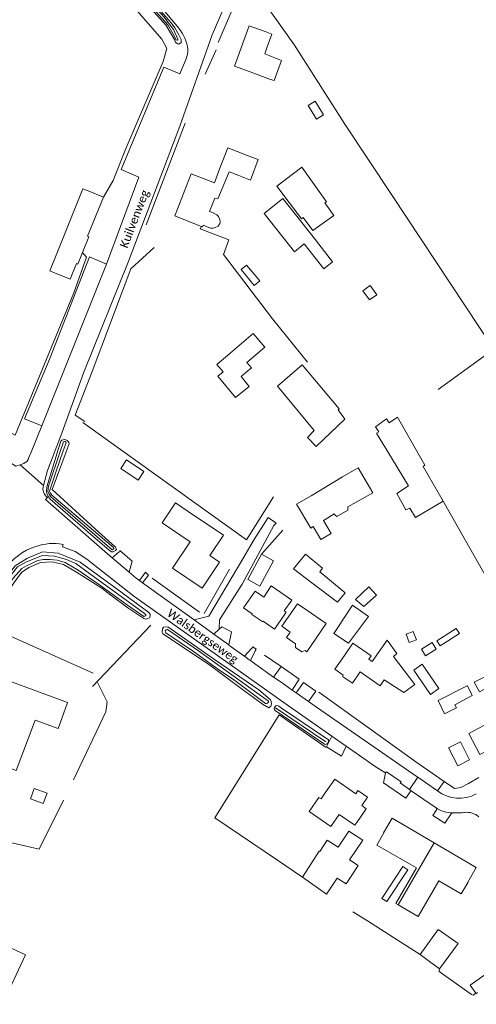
# Model space of a CAD drawing. Extents: x 177628 to 188968, y 384226 to 390673.
# Tile 258 of 393: x 183520 to 183656, y 387189 to 387482. Entities that reach past the tile are written whole.
import ezdxf

# ---------------------------------------------------------------- set-up
doc = ezdxf.new("R2010")
doc.units = 0
for name, color, linetype, lineweight in [('B01_D', 14, 'Continuous', 9), ('B01_F', 14, 'Continuous', 9), ('B01_T', 14, 'Continuous', 9), ('B02_D', 14, 'Continuous', 9), ('B02_F', 14, 'Continuous', 9), ('B02_T', 14, 'Continuous', 9), ('B07_D', 14, 'Continuous', 9), ('B11_F', 14, 'Continuous', 9), ('B11_S', 14, 'Continuous', 9), ('B14_F', 14, 'Continuous', 9), ('T01_F', 253, 'Continuous', 9), ('T02_F', 253, 'RASTER', 9), ('T03_F', 253, 'Continuous', 9), ('T03_T', 253, 'Continuous', 9), ('T04_F', 253, 'HAAG', 9), ('T04_T', 253, 'HAAG', 9), ('T05_F', 253, 'Continuous', 9), ('T05_T', 253, 'Continuous', 9), ('T07_F', 253, 'Continuous', 9), ('T09_F', 253, 'Continuous', 9), ('T10_F', 253, 'Continuous', 9), ('T22_F', 253, 'Continuous', 9), ('V00_F', 8, 'Continuous', 9), ('V00_T', 8, 'Continuous', 9), ('V06_F', 8, 'Continuous', 9), ('V06_T', 8, 'Continuous', 9), ('W01_F', 253, 'Continuous', 9), ('Z06', 7, 'Continuous', 9)]:
    doc.layers.add(name, color=color, linetype=linetype, lineweight=lineweight)
doc.styles.add('Legend', font='calibri.ttf')
doc.linetypes.add('HAAG', pattern='A,4,-1,[5,TOPOCAD.SHX,S=0.35,R=0,X=-0.35,Y=-0.35],-1', length=6)
doc.linetypes.add('RASTER', pattern='A,4,-1,[4,TOPOCAD.SHX,S=0.5,R=0,X=-0.5,Y=0],-1', length=6)

msp = doc.modelspace()

# ---------------------------------------------------------------- linework, layer by layer
at = {"layer": 'B01_D', "linetype": 'Continuous'}
for points in [[(183593.696, 387473.629), (183592.947, 387471.581)], [(183588.633, 387466.222), (183594.699, 387463.994)], [(183579.609, 387437.599), (183581.959, 387443.661), (183587.55, 387441.493)], [(183585.2, 387435.431), (183582.333, 387436.543)], [(183577.984, 387433.28), (183575.72, 387434.158)], [(183570.833, 387421.592), (183574.131, 387420.301)], [(183574.131, 387420.301), (183574.45, 387420.176), (183574.657, 387420.709)], [(183582.532, 387382.558), (183589.523, 387388.541), (183592.992, 387384.472), (183587.635, 387379.904), (183588.99, 387378.317), (183587.341, 387376.908)], [(183606.711, 387340.308), (183616.108, 387345.905)], [(183613.852, 387334.471), (183613.617, 387334.868), (183610.903, 387333.249)], [(183598.686, 387304.787), (183599.326, 387305.716), (183598.766, 387306.1), (183600.955, 387309.29), (183598.974, 387310.651)], [(183616.624, 387292.824), (183619.127, 387296.448), (183624.543, 387292.707), (183623.9, 387291.776), (183624.908, 387291.08)], [(183524.635, 387273.603), (183531.491, 387271.093), (183532.6, 387274.131)], [(183632.581, 387218.782), (183631.944, 387219.152), (183638.063, 387229.695), (183626.319, 387236.504), (183628.391, 387240.086), (183628.274, 387240.154)], [(183653.325, 387225.494), (183653.405, 387225.448), (183651.387, 387221.971), (183644.725, 387225.834), (183638.603, 387215.286), (183632.581, 387218.782)]]:
    msp.add_lwpolyline(points, dxfattribs=at)
at = {"layer": 'B01_F', "linetype": 'Continuous'}
for points in [[(183595.774, 387463.627), (183594.699, 387463.994)], [(183587.55, 387441.493), (183590.958, 387440.171)], [(183579.609, 387437.599), (183577.984, 387433.28)], [(183538.854, 387431.528), (183540.423, 387430.889)]]:
    msp.add_lwpolyline(points, dxfattribs=at)
at = {"layer": 'B01_T', "linetype": 'Continuous'}
for points in [[(183588.633, 387466.222), (183583.94, 387467.939), (183588.323, 387479.91), (183593.023, 387478.19)], [(183593.696, 387473.629), (183595.088, 387477.434), (183593.023, 387478.19)], [(183575.72, 387434.158), (183571.062, 387435.972), (183566.169, 387423.408), (183570.833, 387421.592)], [(183540.423, 387430.889), (183544.944, 387429.047)], [(183544.944, 387429.047), (183540.195, 387417.405), (183540.669, 387417.212), (183538.793, 387412.611)], [(183574.657, 387420.709), (183576.763, 387419.826), (183577.618, 387419.754), (183578.188, 387419.959), (183579.097, 387420.414), (183579.538, 387421.134), (183579.696, 387421.596), (183579.6, 387422.368), (183579.214, 387423.267), (183578.65, 387423.731), (183577.369, 387424.46)], [(183538.793, 387412.611), (183537.371, 387409.122), (183536.935, 387409.3), (183535.039, 387404.648), (183530.409, 387406.535)], [(183530.409, 387406.535), (183529.001, 387407.109), (183530.895, 387411.757)], [(183582.532, 387382.558), (183578.726, 387379.309), (183580.584, 387377.132)], [(183585.913, 387375.689), (183587.341, 387376.908)], [(183606.711, 387340.308), (183602.407, 387337.75), (183606.602, 387330.693), (183607.313, 387331.115)], [(183570.21, 387335.592), (183566.365, 387338.183), (183562.393, 387332.288), (183570.792, 387326.629), (183565.524, 387318.81), (183574.34, 387312.87), (183579.531, 387320.574), (183576.645, 387322.518)], [(183576.645, 387322.518), (183580.693, 387328.528), (183570.21, 387335.592)], [(183610.402, 387332.951), (183610.903, 387333.249)], [(183592.648, 387310.19), (183594.853, 387313.483), (183598.974, 387310.651)], [(183592.648, 387310.19), (183590.054, 387311.976), (183586.64, 387307.016), (183589.216, 387305.201), (183589.105, 387305.033), (183592.369, 387302.799), (183592.493, 387302.981), (183595.85, 387300.669), (183598.686, 387304.787)], [(183605.146, 387306.512), (183602.672, 387308.212), (183598.048, 387301.498), (183600.552, 387299.774), (183599.418, 387298.127), (183602.122, 387296.264)], [(183605.495, 387293.957), (183611.2, 387302.352), (183605.146, 387306.512)], [(183605.495, 387293.957), (183604.931, 387294.341), (183603.95, 387293.883), (183602.059, 387295.2), (183602.122, 387296.264)], [(183616.624, 387292.824), (183613.787, 387288.72), (183616.287, 387286.99), (183616.028, 387286.617), (183618.997, 387284.565), (183621.323, 387287.931), (183627.261, 387283.825), (183628.469, 387285.57)], [(183504.235, 387280.372), (183507.293, 387288.728), (183534.321, 387278.835), (183532.6, 387274.131)], [(183658.121, 387271.997), (183653.608, 387269.658), (183656.859, 387263.386), (183662.243, 387266.176)], [(183620.009, 387251.763), (183613.775, 387256.111), (183610.93, 387251.999)], [(183615.036, 387245.596), (183612.578, 387242.043), (183606.164, 387246.481), (183609.037, 387250.634), (183609.678, 387250.19), (183610.93, 387251.999)], [(183620.285, 387243.2), (183623.144, 387247.301), (183621.794, 387248.242), (183623.512, 387250.706), (183620.65, 387252.687), (183620.009, 387251.763)], [(183620.285, 387243.2), (183619.704, 387242.366), (183615.036, 387245.596)], [(183643.325, 387237.14), (183630.8, 387244.47), (183628.274, 387240.154)], [(183653.325, 387225.494), (183655.85, 387229.81), (183643.325, 387237.14)]]:
    msp.add_lwpolyline(points, dxfattribs=at)
at = {"layer": 'B02_D', "linetype": 'Continuous'}
msp.add_lwpolyline([(183618.177, 387232.112), (183622.065, 387237.925), (183617.914, 387240.655), (183614.765, 387235.87)], dxfattribs=at)
at = {"layer": 'B02_F', "linetype": 'Continuous'}
for points in [[(183619.083, 387307.819), (183614.469, 387300.872)], [(183614.469, 387300.872), (183613.492, 387299.401), (183617.892, 387296.463), (183623.82, 387304.418)], [(183647.45, 387209.372), (183644.54, 387211.434), (183639.186, 387203.938)], [(183644.951, 387199.729), (183650.414, 387207.271), (183647.45, 387209.372)]]:
    msp.add_lwpolyline(points, dxfattribs=at)
at = {"layer": 'B02_T', "linetype": 'Continuous'}
for points in [[(183591.997, 387322.919), (183587.923, 387315.418), (183591.504, 387313.473), (183595.579, 387320.973), (183591.997, 387322.919)], [(183653.878, 387261.871), (183651.136, 387267.204), (183647.598, 387265.385)], [(183647.598, 387265.385), (183650.328, 387260.055), (183653.878, 387261.871)]]:
    msp.add_lwpolyline(points, dxfattribs=at)
at = {"layer": 'B07_D', "linetype": 'Continuous'}
msp.add_lwpolyline([(183643.325, 387237.14), (183632.581, 387218.782)], dxfattribs=at)
at = {"layer": 'B11_F', "linetype": 'Continuous'}
for points in [[(183579.012, 387428.459), (183582.333, 387436.543)], [(183579.012, 387428.459), (183578.087, 387428.737), (183576.56, 387424.73), (183577.369, 387424.46)]]:
    msp.add_lwpolyline(points, dxfattribs=at)
at = {"layer": 'B11_S', "linetype": 'Continuous'}
for points in [[(183595.774, 387463.627), (183597.942, 387469.587), (183592.947, 387471.581)], [(183590.958, 387440.171), (183588.692, 387434.077), (183585.2, 387435.431)], [(183538.854, 387431.528), (183534.216, 387419.907)], [(183530.895, 387411.757), (183534.216, 387419.907)], [(183585.913, 387375.689), (183588.309, 387372.764), (183584.211, 387369.507), (183578.965, 387375.865), (183580.584, 387377.132)], [(183616.108, 387345.905), (183620.761, 387348.581), (183625.116, 387341.161), (183617.62, 387337.023), (183617.699, 387335.977), (183614.419, 387334.136), (183613.852, 387334.471)], [(183607.313, 387331.115), (183609.602, 387327.263), (183612.691, 387329.099), (183610.402, 387332.951)], [(183624.908, 387291.08), (183629.317, 387297.421), (183632.263, 387293.424), (183631.241, 387292.499), (183637.545, 387284.218), (183634.307, 387281.825), (183628.469, 387285.57)], [(183524.635, 387273.603), (183519.044, 387258.693), (183508.957, 387262.349)]]:
    msp.add_lwpolyline(points, dxfattribs=at)
at = {"layer": 'B14_F', "linetype": 'Continuous'}
for points in [[(183607.957, 387457.509), (183605.847, 387456.235), (183608.291, 387452.188), (183610.401, 387453.462), (183607.957, 387457.509)], [(183604.005, 387437.905), (183596.512, 387432.284), (183603.835, 387422.543), (183604.353, 387422.921), (183607.199, 387419.098), (183613.508, 387423.598), (183610.778, 387427.343), (183611.337, 387427.633), (183604.005, 387437.905)], [(183604.709, 387415.139), (183601.769, 387412.804), (183592.731, 387424.185), (183598.287, 387428.598), (183607.325, 387417.217), (183613.105, 387409.782), (183610.486, 387407.693), (183604.709, 387415.139)], [(183585.921, 387407.48), (183587.534, 387408.835), (183591.46, 387404.161), (183589.847, 387402.806), (183585.921, 387407.48)], [(183622.127, 387401.22), (183624.275, 387402.765), (183626.245, 387400.027), (183624.097, 387398.482), (183622.127, 387401.22)], [(183604.094, 387379.177), (183596.775, 387372.849), (183607.646, 387359.669), (183605.648, 387357.55), (183608.234, 387354.875), (183616.733, 387363.044), (183614.776, 387365.775), (183615.109, 387366.119), (183604.094, 387379.177)], [(183646.026, 387338.693), (183637.755, 387333.842), (183636.054, 387336.626), (183634.937, 387336.1), (183632.267, 387340.969), (183635.713, 387343.196), (183626.203, 387358.851), (183626.878, 387359.236), (183625.842, 387360.809), (183629.145, 387363.169), (183629.977, 387361.942), (183632.443, 387363.667), (183640.526, 387349.334), (183640.069, 387348.97), (183646.026, 387338.693)], [(183555.271, 387344.929), (183550.126, 387348.393), (183551.874, 387350.985), (183557.019, 387347.52), (183555.271, 387344.929)], [(183606.948, 387314.46), (183601.493, 387318.595), (183605.065, 387322.929), (183610.135, 387318.75), (183609.281, 387317.714)], [(183609.281, 387317.714), (183616.854, 387311.47), (183614.62, 387308.645)], [(183614.62, 387308.645), (183606.948, 387314.46)], [(183622.406, 387307.336), (183619.981, 387309.471), (183623.911, 387313.197), (183626.146, 387310.785), (183622.406, 387307.336)], [(183619.083, 387307.819), (183623.82, 387304.418)], [(183637.103, 387299.967), (183634.999, 387299.2), (183635.922, 387296.667), (183638.026, 387297.434), (183637.103, 387299.967)], [(183649.867, 387300.841), (183650.832, 387299.333), (183645.097, 387295.674), (183644.132, 387297.182), (183649.867, 387300.841)], [(183643.966, 387294.734), (183642.741, 387296.698), (183639.541, 387294.687), (183640.766, 387292.723), (183643.966, 387294.734)], [(183639.709, 387290.226), (183637.241, 387288.513), (183642.245, 387281.282), (183644.713, 387282.995), (183639.709, 387290.226)], [(183655.259, 387284.87), (183658.562, 387286.548), (183659.993, 387283.747), (183656.781, 387282.057)], [(183653.116, 387283.781), (183644.552, 387279.429)], [(183653.116, 387283.781), (183653.234, 387283.823), (183654.604, 387280.912)], [(183656.781, 387282.057), (183655.259, 387284.87)], [(183644.552, 387279.429), (183646.447, 387275.5), (183649.929, 387277.289), (183649.464, 387278.208), (183654.604, 387280.912)], [(183524.378, 387253.342), (183523.238, 387250.213), (183527.079, 387248.814), (183528.219, 387251.943), (183524.378, 387253.342)], [(183614.765, 387235.87), (183611.487, 387237.939), (183609.303, 387234.63), (183609.104, 387234.712), (183604.134, 387226.997), (183611.345, 387221.922), (183614.475, 387226.656), (183614.513, 387226.632)], [(183614.513, 387226.632), (183617.166, 387224.999), (183620.747, 387230.448), (183618.177, 387232.112)], [(183627.802, 387220.671), (183629.284, 387219.701), (183635.455, 387229.12), (183633.973, 387230.09), (183627.802, 387220.671)], [(183514.914, 387189.185), (183492.11, 387199.773), (183498.953, 387214.489), (183521.757, 387203.901), (183514.914, 387189.185)], [(183641.978, 387201.9), (183639.186, 387203.938)], [(183644.951, 387199.729), (183641.978, 387201.9)], [(183655.689, 387192.534), (183654.028, 387194.845), (183660.049, 387199.1)], [(183656.26, 387192.712), (183655.809, 387192.368), (183655.689, 387192.534)]]:
    msp.add_lwpolyline(points, dxfattribs=at)
at = {"layer": 'T01_F', "linetype": 'Continuous'}
msp.add_lwpolyline([(183574.131, 387420.301), (183573.746, 387419.557), (183582.237, 387416.335), (183580.706, 387411.947)], dxfattribs=at)
at = {"layer": 'T02_F', "linetype": 'RASTER'}
for points in [[(183623.534, 387214.016), (183636.21, 387205.9), (183639.186, 387203.938)], [(183644.951, 387199.729), (183644.847, 387198.941), (183654.408, 387192.084), (183654.897, 387191.901), (183655.689, 387192.534)]]:
    msp.add_lwpolyline(points, dxfattribs=at)
at = {"layer": 'T03_F', "linetype": 'Continuous'}
for points in [[(183547.877, 387433.953), (183544.944, 387429.047)], [(183560.088, 387414.064), (183553.09, 387407.757), (183541.609, 387377.176), (183536.584, 387364.251), (183539.412, 387362.329)]]:
    msp.add_lwpolyline(points, dxfattribs=at)
at = {"layer": 'T03_T', "linetype": 'Continuous'}
for points in [[(183569.321, 387451.03), (183557.642, 387420.78)], [(183574.943, 387305.335), (183582.419, 387318.506)], [(183637.887, 387261.232), (183646.29, 387255.415)], [(183653.559, 387254.82), (183651.209, 387253.597), (183649.332, 387253.332), (183646.29, 387255.415)], [(183656.617, 387256.544), (183653.559, 387254.82)]]:
    msp.add_lwpolyline(points, dxfattribs=at)
at = {"layer": 'T04_F', "linetype": 'HAAG'}
for points in [[(183579.088, 387474.992), (183587.409, 387494.461), (183601.81, 387474.148), (183616.739, 387450.724), (183630.828, 387429.537), (183661.069, 387383.83), (183644.544, 387371.835)], [(183575.186, 387465.572), (183578.494, 387472.82)], [(183562.701, 387469.345), (183551.754, 387443.643), (183547.877, 387433.953)], [(183538.793, 387412.611), (183539.924, 387411.186), (183536.177, 387400.565)], [(183580.706, 387411.947), (183595.263, 387392.825), (183605.665, 387379.959)], [(183595.574, 387340.005), (183587.557, 387327.231), (183538.799, 387362.016)], [(183534.781, 387355.689), (183533.9, 387353.34)], [(183533.9, 387353.34), (183529.698, 387342.143), (183542.563, 387330.498)], [(183646.026, 387338.693), (183662.276, 387310.064)], [(183542.563, 387330.498), (183548.579, 387325.053)], [(183559.486, 387315.841), (183573.507, 387305.679)], [(183506.78, 387298.633), (183510.786, 387301.462), (183541.894, 387287.546)], [(183559.04, 387301.821), (183541.721, 387283.563)], [(183597.807, 387289.508), (183592.898, 387292.915)], [(183546.054, 387279.052), (183543.255, 387284.812)], [(183546.054, 387279.052), (183545.687, 387276.051), (183536.025, 387255.849)], [(183596.696, 387232.059), (183578.054, 387244.547), (183597.244, 387275.221), (183611.255, 387265.506)], [(183637.887, 387261.232), (183623.44, 387271.599)], [(183505.539, 387239.899), (183525.862, 387235.244), (183533.049, 387249.875)]]:
    msp.add_lwpolyline(points, dxfattribs=at)
at = {"layer": 'T04_T', "linetype": 'HAAG'}
msp.add_lwpolyline([(183623.44, 387271.599), (183608.993, 387281.966)], dxfattribs=at)
at = {"layer": 'T05_F', "linetype": 'Continuous'}
for points in [[(183604.134, 387226.997), (183596.696, 387232.059)], [(183619.099, 387216.71), (183623.534, 387214.016)]]:
    msp.add_lwpolyline(points, dxfattribs=at)
at = {"layer": 'T05_T', "linetype": 'Continuous'}
msp.add_lwpolyline([(183591.997, 387322.919), (183598.358, 387330.02)], dxfattribs=at)
at = {"layer": 'T07_F', "linetype": 'Continuous'}
msp.add_lwpolyline([(183596.185, 387277.29), (183611.149, 387267.182)], dxfattribs=at)
at = {"layer": 'T09_F', "linetype": 'Continuous'}
for points in [[(183554.82, 387489.801), (183556.568, 387487.93), (183563.676, 387480.014), (183566.182, 387475.629), (183566.439, 387475.08), (183567.033, 387474.517), (183567.394, 387474.494), (183568.064, 387474.998), (183568.044, 387475.851), (183567.381, 387477.201), (183566.231, 387479.271), (183565.125, 387480.808), (183554.543, 387492.865)], [(183541.167, 387328.869), (183529.096, 387339.228), (183528.426, 387340.308), (183528.261, 387340.635), (183528.068, 387341.504), (183528.184, 387342.94), (183531.512, 387353.981)], [(183531.512, 387353.981), (183532.286, 387356.549)], [(183548.579, 387325.053), (183548.853, 387324.349), (183548.568, 387323.978), (183547.913, 387323.647), (183547.38, 387323.645), (183546.713, 387324.109), (183541.167, 387328.869)], [(183548.66, 387312.797), (183538.026, 387320.574), (183531.467, 387323.259), (183526.806, 387323.614), (183522.352, 387321.772), (183518.712, 387319.459), (183515.989, 387315.779), (183515.066, 387314.158)], [(183517.467, 387313.054), (183518.423, 387314.502), (183520.632, 387317.532), (183522.799, 387318.977), (183526.23, 387320.486), (183529.748, 387320.642), (183533.107, 387319.813), (183536.965, 387317.632), (183544.485, 387312.802), (183547.175, 387310.786)], [(183552.231, 387306.998), (183556.988, 387303.771), (183557.604, 387303.651), (183558.21, 387303.793), (183558.635, 387304.05), (183558.887, 387304.526), (183558.827, 387305.133), (183558.513, 387305.591), (183548.66, 387312.797)], [(183547.175, 387310.786), (183552.231, 387306.998)], [(183591.166, 387282.588), (183577.986, 387291.657), (183564.101, 387301.388), (183562.847, 387301.226), (183562.562, 387300.732), (183562.461, 387299.674), (183562.676, 387299.289), (183576.204, 387290.263), (183586.28, 387282.738)], [(183586.28, 387282.738), (183589.574, 387280.319)], [(183589.574, 387280.319), (183592.264, 387278.344), (183594.131, 387277.294), (183594.793, 387277.814), (183594.962, 387278.496), (183594.894, 387279.119), (183594.629, 387279.643), (183591.828, 387282.132), (183591.166, 387282.588)], [(183597.182, 387277.738), (183597.938, 387277.159), (183611.868, 387267.73)], [(183610.751, 387266.432), (183595.997, 387276.499)]]:
    msp.add_lwpolyline(points, dxfattribs=at)
at = {"layer": 'T09_F', "linetype": 'Continuous', "extrusion": (0, 0, -1)}
for centre, radius, start, end in [((-183533.324, 387355.51), 1.468, 45.03307, 173.00398), ((-183596.619, 387277.09), 0.858, 316.48463, 130.96301), ((-183610.902, 387267.432), 1.011, 162.83857, 278.58902)]:
    msp.add_arc(centre, radius, start, end, dxfattribs=at)
at = {"layer": 'T10_F', "linetype": 'Continuous'}
msp.add_lwpolyline([(183536.177, 387400.565), (183518.763, 387358.288), (183491.752, 387372.761), (183435.662, 387403.857), (183486.564, 387489.408), (183514.886, 387532.795), (183525.54, 387518.258), (183562.294, 387475.9), (183563.821, 387473.201), (183562.701, 387469.345)], dxfattribs=at)
at = {"layer": 'T22_F', "linetype": 'Continuous'}
for points in [[(183549.845, 387323.984), (183553.538, 387320.865)], [(183557.47, 387317.544), (183558.422, 387316.74)], [(183580.225, 387301.303), (183583.025, 387299.827)], [(183589.393, 387295.404), (183590.354, 387294.745)], [(183597.807, 387289.508), (183600.79, 387287.434), (183603.132, 387285.774)], [(183604.466, 387284.828), (183608.143, 387282.222)], [(183615.744, 387262.894), (183611.356, 387265.69)], [(183628.269, 387254.976), (183634.935, 387250.438)]]:
    msp.add_lwpolyline(points, dxfattribs=at)
at = {"layer": 'V00_F', "linetype": 'Continuous'}
for points in [[(183545.868, 387409.138), (183526.626, 387361.047)], [(183547.586, 387321.836), (183549.618, 387323.59), (183549.845, 387323.984)], [(183553.538, 387320.865), (183552.6, 387317.586)], [(183555.736, 387315.059), (183557.47, 387317.544)], [(183558.422, 387316.74), (183556.589, 387314.444)], [(183595.587, 387286.424), (183597.807, 387289.508)], [(183603.132, 387285.774), (183601.095, 387282.554)], [(183602.302, 387281.706), (183604.466, 387284.828)], [(183608.143, 387282.222), (183605.924, 387279.161)], [(183611.356, 387265.69), (183612.866, 387268.877)], [(183617.205, 387265.84), (183615.744, 387262.894)]]:
    msp.add_lwpolyline(points, dxfattribs=at)
at = {"layer": 'V00_T', "linetype": 'Continuous'}
for points in [[(183520.212, 387349.466), (183518.904, 387349.066), (183517.323, 387350.117), (183514.489, 387350.243), (183503.544, 387357.166), (183429.028, 387399.477)], [(183527.144, 387343.374), (183520.212, 387349.466)], [(183547.586, 387321.836), (183545.415, 387323.676), (183527.739, 387339.128), (183528.324, 387339.766)], [(183593.97, 387333.842), (183596.293, 387332.168), (183595.661, 387331.402)], [(183612.866, 387268.877), (183599.061, 387278.54), (183554.028, 387310.427), (183540.01, 387321.413), (183536.524, 387323.739), (183532.768, 387325.151), (183532.95, 387325.853)], [(183552.6, 387317.586), (183547.586, 387321.836)], [(183555.736, 387315.059), (183554.7, 387315.806), (183552.6, 387317.586)], [(183556.589, 387314.444), (183555.736, 387315.059)], [(183571.918, 387303.392), (183556.589, 387314.444)], [(183577.776, 387299.169), (183571.918, 387303.392)], [(183580.225, 387301.303), (183579.437, 387300.615)], [(183582.226, 387295.96), (183577.466, 387299.393)], [(183579.437, 387300.615), (183577.776, 387299.169)], [(183582.226, 387295.96), (183583.025, 387299.827)], [(183582.261, 387295.935), (183582.226, 387295.96)], [(183586.773, 387292.682), (183582.261, 387295.935)], [(183586.881, 387292.604), (183589.076, 387294.998), (183589.393, 387295.404)], [(183586.881, 387292.604), (183586.773, 387292.682)], [(183588.36, 387291.538), (183586.881, 387292.604)], [(183590.354, 387294.745), (183590.063, 387294.242), (183588.694, 387291.297)], [(183588.694, 387291.297), (183588.36, 387291.538)], [(183595.587, 387286.424), (183590.266, 387290.164), (183588.694, 387291.297)], [(183597.792, 387284.875), (183595.587, 387286.424)], [(183601.095, 387282.554), (183597.792, 387284.875)], [(183602.302, 387281.706), (183601.095, 387282.554)], [(183605.924, 387279.161), (183602.302, 387281.706)], [(183638.301, 387256.745), (183608.286, 387277.501), (183605.924, 387279.161)], [(183617.205, 387265.84), (183612.866, 387268.877)], [(183626.112, 387259.605), (183617.205, 387265.84)], [(183628.884, 387257.915), (183626.112, 387259.605)], [(183628.884, 387257.915), (183628.269, 387254.976)], [(183635.972, 387253.037), (183633.194, 387255), (183633.468, 387255.319), (183629.144, 387258.287), (183628.884, 387257.915)], [(183638.453, 387256.64), (183635.972, 387253.037)], [(183638.453, 387256.64), (183638.301, 387256.745)], [(183644.313, 387252.588), (183638.453, 387256.64)], [(183646.29, 387255.415), (183644.313, 387252.588)], [(183636.153, 387252.339), (183634.935, 387250.438)], [(183635.972, 387253.037), (183636.778, 387252.46)], [(183636.778, 387252.46), (183642.125, 387248.724), (183643.781, 387247.638)], [(183643.85, 387246.686), (183642.924, 387245.281), (183646.468, 387242.971), (183648.389, 387245.737)], [(183648.817, 387246.097), (183649.852, 387246.067)], [(183652.387, 387246.197), (183652.131, 387246.172)]]:
    msp.add_lwpolyline(points, dxfattribs=at)
for centre, radius, start, end in [((183530.255, 387342.395), 3.262, 162.52813, 233.69264), ((183529.741, 387309.116), 16.805, 106.9745, 146.66487), ((183530.12, 387310.519), 15.593, 79.54306, 109.81242), ((183636.521, 387252.115), 0.431, 53.29013, 148.6237), ((183650.795, 387261.141), 10.732, 232.84082, 298.17895), ((183643.462, 387247.136), 0.595, 310.77748, 57.51351), ((183648.618, 387254.446), 8.351, 234.60621, 271.3659), ((183648.895, 387245.57), 0.533, 98.40529, 161.73054), ((183650.312, 387260.866), 14.806, 268.21922, 277.05661), ((183653.019, 387240.784), 5.45, 49.14438, 96.65976)]:
    msp.add_arc(centre, radius, start, end, dxfattribs=at)
at = {"layer": 'V06_F', "linetype": 'Continuous'}
for points in [[(183527.144, 387343.374), (183528.387, 387347.761), (183532.582, 387358.878), (183539.18, 387376.982), (183552.305, 387409.667), (183567.732, 387450.091), (183577.337, 387477.263), (183587.009, 387499.737), (183589.337, 387503.564), (183593.223, 387513.94), (183593.758, 387518.29), (183602.892, 387545.157)], [(183567.724, 387465.64), (183562.898, 387467.627), (183550.247, 387437.24), (183555.487, 387434.939)], [(183545.868, 387409.138), (183540.862, 387411.287), (183529.01, 387381.044), (183521.543, 387363.155), (183526.626, 387361.047)], [(183523.454, 387353.209), (183522.833, 387351.643), (183522.566, 387351.042), (183522.294, 387350.529), (183521.269, 387349.836), (183520.212, 387349.466)]]:
    msp.add_lwpolyline(points, dxfattribs=at)
at = {"layer": 'V06_T', "linetype": 'Continuous'}
for points in [[(183555.22, 387493.11), (183563.21, 387484.13), (183567.366, 387479.193)], [(183569.53, 387470.125), (183567.724, 387465.64)], [(183555.487, 387434.939), (183545.868, 387409.138)], [(183526.626, 387361.047), (183523.454, 387353.209)], [(183571.918, 387303.392), (183576.342, 387304.55), (183586.727, 387322.061), (183589.575, 387326.964), (183593.97, 387333.842)], [(183595.661, 387331.402), (183586.18, 387314.023), (183579.496, 387303.384), (183579.437, 387300.615)]]:
    msp.add_lwpolyline(points, dxfattribs=at)
for centre, radius, start, end in [((183558.52, 387471.705), 11.589, 5.8127, 40.24674), ((183565.22, 387472.365), 4.857, 332.5399, 6.07511)]:
    msp.add_arc(centre, radius, start, end, dxfattribs=at)
at = {"layer": 'W01_F', "linetype": 'Continuous'}
for points in [[(183553.571, 387492.004), (183558.915, 387486.095), (183564.168, 387480.181), (183565.64, 387477.595)], [(183565.64, 387477.595), (183566.575, 387475.746), (183566.953, 387475.608), (183567.051, 387475.658), (183567.107, 387475.994), (183565.823, 387478.859), (183562.918, 387482.611), (183554.079, 387492.458)], [(183532.065, 387353.393), (183533.144, 387356.277)], [(183533.881, 387355.995), (183533.041, 387353.662)], [(183541.59, 387329.362), (183529.322, 387339.918), (183528.735, 387340.999), (183528.437, 387341.67), (183528.635, 387343.106), (183532.065, 387353.393)], [(183533.041, 387353.662), (183530.87, 387347.629), (183528.978, 387341.615), (183529.268, 387341.042), (183529.64, 387340.429), (183542.045, 387329.926)], [(183542.045, 387329.926), (183547.94, 387324.935), (183548.056, 387324.706), (183548.048, 387324.641), (183547.901, 387324.443), (183547.558, 387324.228), (183541.59, 387329.362)], [(183548.043, 387311.953), (183544.864, 387314.248), (183536.813, 387320.167), (183534.035, 387321.351), (183530.462, 387322.36), (183526.86, 387322.532), (183522.061, 387320.639), (183519.452, 387319.134), (183517.241, 387316.392), (183515.676, 387313.811)], [(183516.598, 387313.628), (183516.793, 387313.946), (183518.13, 387315.814), (183520.75, 387318.681), (183522.075, 387319.434), (183525.431, 387321.09), (183527.046, 387321.393), (183529.179, 387321.362), (183531.263, 387321.183), (183533.629, 387320.447), (183537.413, 387318.168), (183543.528, 387314.004), (183547.454, 387311.158)], [(183547.454, 387311.158), (183552.162, 387307.744)], [(183552.162, 387307.744), (183557.009, 387304.42), (183557.255, 387304.462), (183557.623, 387304.669), (183557.598, 387304.882), (183557.202, 387305.339), (183548.043, 387311.953)], [(183584.003, 387285.41), (183578.91, 387288.815), (183571.782, 387293.967), (183563.569, 387299.515), (183563.445, 387299.76), (183563.337, 387300.137), (183563.581, 387300.426), (183564.048, 387300.518), (183573.216, 387294.219), (183590.585, 387281.744)], [(183590.014, 387280.918), (183584.003, 387285.41)], [(183590.585, 387281.744), (183594.073, 387279.239), (183594.099, 387278.943), (183593.78, 387278.638), (183593.494, 387278.514), (183593.19, 387278.545), (183590.014, 387280.918)]]:
    msp.add_lwpolyline(points, dxfattribs=at)
at = {"layer": 'W01_F', "linetype": 'Continuous', "extrusion": (0, 0, -1)}
msp.add_arc((-183533.465, 387356.011), 0.417, 39.69304, 182.18389, dxfattribs=at)

# ---------------------------------------------------------------- texts
at = {"layer": 'Z06', "linetype": 'Continuous', "style": 'Legend'}
for s, rotation, p in [('Kuilvenweg', 68.84735, (183552.054, 387413.652)), ('Walsbergseweg', 324.60889, (183563.62, 387304.819))]:
    msp.add_text(s, height=2.5, rotation=rotation, dxfattribs=at).set_placement(p)

doc.saveas('drawing.dxf')
